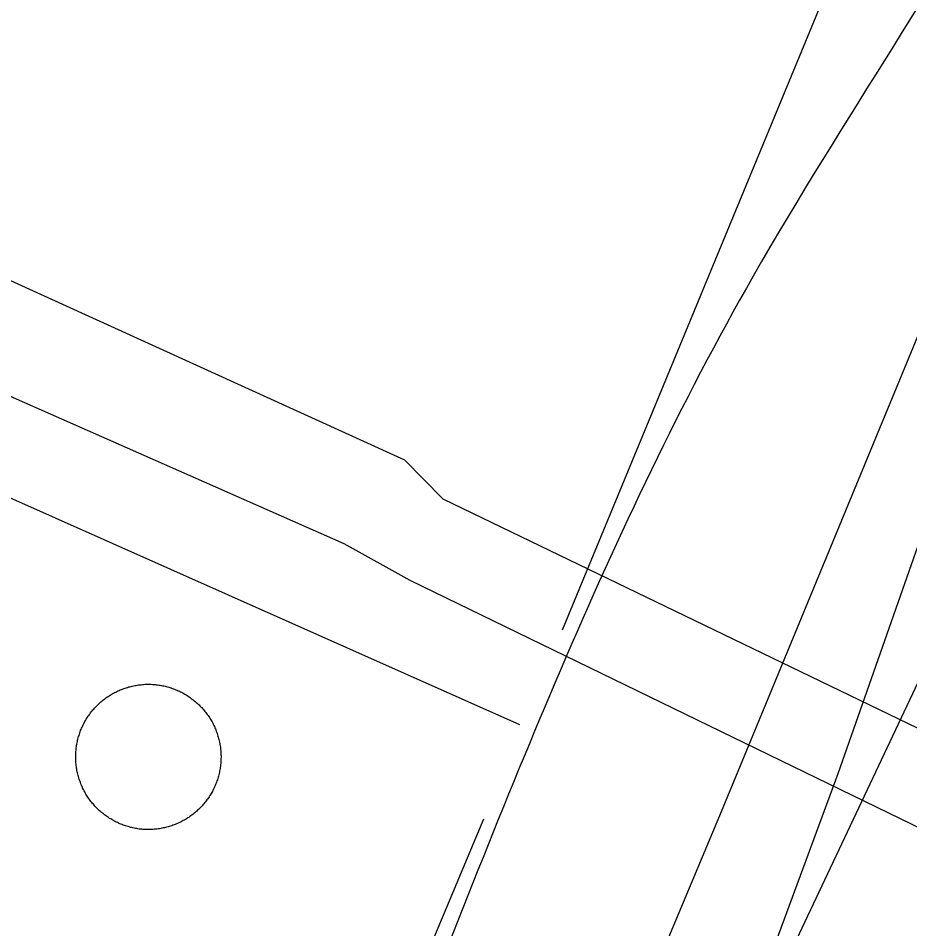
# Model space of a CAD drawing. Extents: x 3683613 to 3738215, y 469626 to 495384.
# Drawn here: x 3700672.2 to 3700795.9, y 478880.3 to 479006.7 of the extents above; entities that cross this region are included whole.
import ezdxf

# ---------------------------------------------------------------- set-up
doc = ezdxf.new("R2010")
doc.units = 0
for name, color, linetype in [('V-DOMW-TANK', 7, 'Continuous'), ('V-RAIL-TRAK', 7, 'Continuous'), ('V-ROAD-CNTR', 7, 'Continuous'), ('V-UTIL-LINE', 7, 'Continuous')]:
    doc.layers.add(name, color=color, linetype=linetype)

msp = doc.modelspace()

# ---------------------------------------------------------------- linework, layer by layer
at = {"layer": 'V-DOMW-TANK'}
for points in [[(3700681.42, 478909.07), (3700681.51, 478909.22), (3700681.6, 478909.37), (3700681.69, 478909.52), (3700681.79, 478909.67), (3700681.88, 478909.82), (3700681.98, 478909.96), (3700682.09, 478910.1), (3700682.19, 478910.24), (3700682.3, 478910.38), (3700682.41, 478910.52), (3700682.52, 478910.66), (3700682.64, 478910.79), (3700682.75, 478910.92), (3700682.87, 478911.05), (3700683, 478911.18), (3700683.12, 478911.3), (3700683.25, 478911.42), (3700683.37, 478911.55), (3700683.5, 478911.67), (3700683.64, 478911.78), (3700683.77, 478911.89), (3700683.91, 478912.01), (3700684.04, 478912.11), (3700684.19, 478912.22), (3700684.33, 478912.33), (3700684.47, 478912.43), (3700684.62, 478912.53), (3700684.76, 478912.62), (3700684.91, 478912.72), (3700685.06, 478912.81), (3700685.21, 478912.9), (3700685.37, 478912.98), (3700685.52, 478913.07), (3700685.68, 478913.15), (3700685.84, 478913.22), (3700686, 478913.3), (3700686.16, 478913.37), (3700686.32, 478913.44), (3700686.48, 478913.51), (3700686.65, 478913.57), (3700686.81, 478913.63), (3700686.98, 478913.69), (3700687.14, 478913.75), (3700687.31, 478913.8), (3700687.48, 478913.85), (3700687.65, 478913.89), (3700687.82, 478913.94), (3700687.99, 478913.98), (3700688.16, 478914.01), (3700688.34, 478914.05), (3700688.51, 478914.08), (3700688.68, 478914.11), (3700688.86, 478914.13), (3700689.04, 478914.16), (3700689.21, 478914.17), (3700689.39, 478914.19), (3700689.56, 478914.21), (3700689.73, 478914.22), (3700689.91, 478914.22), (3700690.09, 478914.23)], [(3700690.09, 478914.23), (3700690.26, 478914.23), (3700690.44, 478914.22), (3700690.62, 478914.22), (3700690.79, 478914.21), (3700690.97, 478914.2), (3700691.14, 478914.18), (3700691.32, 478914.17), (3700691.49, 478914.15), (3700691.67, 478914.12), (3700691.84, 478914.09), (3700692.02, 478914.07), (3700692.19, 478914.03), (3700692.36, 478914), (3700692.53, 478913.96), (3700692.7, 478913.92), (3700692.87, 478913.87), (3700693.04, 478913.82), (3700693.21, 478913.77), (3700693.38, 478913.72), (3700693.54, 478913.66), (3700693.71, 478913.6), (3700693.87, 478913.54), (3700694.04, 478913.47), (3700694.2, 478913.41), (3700694.36, 478913.34), (3700694.52, 478913.26), (3700694.68, 478913.18), (3700694.84, 478913.11), (3700694.99, 478913.03), (3700695.15, 478912.94), (3700695.3, 478912.85), (3700695.45, 478912.76), (3700695.6, 478912.67), (3700695.75, 478912.57), (3700695.9, 478912.48), (3700696.04, 478912.38), (3700696.18, 478912.27), (3700696.32, 478912.17), (3700696.46, 478912.06), (3700696.6, 478911.95), (3700696.73, 478911.84), (3700696.87, 478911.72), (3700697, 478911.61), (3700697.13, 478911.48), (3700697.26, 478911.36), (3700697.38, 478911.24), (3700697.5, 478911.11), (3700697.63, 478910.98), (3700697.75, 478910.86), (3700697.86, 478910.72), (3700697.97, 478910.59), (3700698.08, 478910.45), (3700698.19, 478910.31), (3700698.3, 478910.17), (3700698.4, 478910.03), (3700698.5, 478909.89), (3700698.6, 478909.74), (3700698.7, 478909.6), (3700698.79, 478909.45), (3700698.89, 478909.3), (3700698.98, 478909.14), (3700699.06, 478908.99), (3700699.15, 478908.84), (3700699.23, 478908.68), (3700699.3, 478908.52), (3700699.38, 478908.36), (3700699.45, 478908.2), (3700699.52, 478908.04), (3700699.59, 478907.88), (3700699.65, 478907.71), (3700699.71, 478907.55), (3700699.77, 478907.38), (3700699.83, 478907.22), (3700699.88, 478907.04), (3700699.93, 478906.88), (3700699.97, 478906.71), (3700700.02, 478906.54), (3700700.06, 478906.36), (3700700.09, 478906.19), (3700700.13, 478906.02), (3700700.16, 478905.85), (3700700.19, 478905.67), (3700700.21, 478905.5), (3700700.24, 478905.32), (3700700.25, 478905.15), (3700700.27, 478904.97), (3700700.28, 478904.8), (3700700.3, 478904.62), (3700700.3, 478904.45), (3700700.31, 478904.27), (3700700.31, 478904.1), (3700700.3, 478903.92), (3700700.3, 478903.74), (3700700.29, 478903.57), (3700700.28, 478903.39), (3700700.26, 478903.21), (3700700.25, 478903.04), (3700700.23, 478902.87), (3700700.2, 478902.69), (3700700.17, 478902.52)], [(3700686.89, 478894.62), (3700686.73, 478894.68), (3700686.56, 478894.74), (3700686.4, 478894.81), (3700686.24, 478894.87), (3700686.08, 478894.94), (3700685.92, 478895.02), (3700685.76, 478895.09), (3700685.6, 478895.17), (3700685.44, 478895.25), (3700685.29, 478895.34), (3700685.14, 478895.43), (3700684.99, 478895.52), (3700684.84, 478895.61), (3700684.69, 478895.71), (3700684.54, 478895.8), (3700684.4, 478895.9), (3700684.25, 478896.01), (3700684.11, 478896.11), (3700683.97, 478896.22), (3700683.84, 478896.33), (3700683.7, 478896.44), (3700683.57, 478896.56), (3700683.44, 478896.67), (3700683.31, 478896.79), (3700683.18, 478896.92), (3700683.06, 478897.04), (3700682.93, 478897.17), (3700682.81, 478897.29), (3700682.69, 478897.42), (3700682.58, 478897.56), (3700682.46, 478897.69), (3700682.35, 478897.83), (3700682.24, 478897.96), (3700682.14, 478898.1), (3700682.03, 478898.25), (3700681.93, 478898.39), (3700681.83, 478898.54), (3700681.74, 478898.68), (3700681.64, 478898.83), (3700681.55, 478898.98), (3700681.46, 478899.14), (3700681.38, 478899.29), (3700681.29, 478899.44), (3700681.21, 478899.6), (3700681.13, 478899.76), (3700681.06, 478899.92), (3700680.99, 478900.08), (3700680.92, 478900.24), (3700680.85, 478900.4), (3700680.79, 478900.57), (3700680.73, 478900.73), (3700680.67, 478900.9), (3700680.62, 478901.07), (3700680.56, 478901.23), (3700680.51, 478901.4), (3700680.47, 478901.57), (3700680.42, 478901.74), (3700680.38, 478901.91), (3700680.35, 478902.09), (3700680.31, 478902.26), (3700680.28, 478902.43), (3700680.25, 478902.6), (3700680.22, 478902.78), (3700680.2, 478902.96), (3700680.18, 478903.13), (3700680.17, 478903.3), (3700680.16, 478903.48), (3700680.14, 478903.66), (3700680.14, 478903.83), (3700680.13, 478904.01), (3700680.13, 478904.18), (3700680.14, 478904.36), (3700680.14, 478904.54), (3700680.15, 478904.71), (3700680.16, 478904.89), (3700680.18, 478905.06), (3700680.19, 478905.24), (3700680.21, 478905.41), (3700680.24, 478905.59), (3700680.26, 478905.76), (3700680.29, 478905.93), (3700680.33, 478906.1), (3700680.36, 478906.28), (3700680.4, 478906.45), (3700680.44, 478906.62), (3700680.49, 478906.79), (3700680.54, 478906.96), (3700680.59, 478907.13), (3700680.64, 478907.3), (3700680.7, 478907.47), (3700680.76, 478907.63), (3700680.82, 478907.79), (3700680.88, 478907.96), (3700680.95, 478908.12), (3700681.02, 478908.28), (3700681.1, 478908.44), (3700681.17, 478908.6), (3700681.25, 478908.76), (3700681.33, 478908.91), (3700681.42, 478909.07)], [(3700700.17, 478902.52), (3700700.15, 478902.35), (3700700.11, 478902.17), (3700700.08, 478902), (3700700.04, 478901.83), (3700700, 478901.66), (3700699.95, 478901.49), (3700699.9, 478901.32), (3700699.85, 478901.15), (3700699.8, 478900.98), (3700699.74, 478900.81), (3700699.68, 478900.65), (3700699.62, 478900.48), (3700699.55, 478900.32), (3700699.49, 478900.16), (3700699.42, 478900), (3700699.34, 478899.84), (3700699.26, 478899.68), (3700699.19, 478899.52), (3700699.1, 478899.36), (3700699.02, 478899.21), (3700698.93, 478899.06), (3700698.84, 478898.91), (3700698.75, 478898.76), (3700698.66, 478898.61), (3700698.56, 478898.46), (3700698.46, 478898.32), (3700698.35, 478898.17), (3700698.25, 478898.03), (3700698.14, 478897.89), (3700698.03, 478897.76), (3700697.92, 478897.62), (3700697.8, 478897.49), (3700697.69, 478897.36), (3700697.56, 478897.23), (3700697.44, 478897.1), (3700697.32, 478896.98), (3700697.19, 478896.85), (3700697.06, 478896.73), (3700696.94, 478896.61), (3700696.8, 478896.5), (3700696.67, 478896.39), (3700696.53, 478896.27), (3700696.39, 478896.16), (3700696.25, 478896.05), (3700696.11, 478895.95), (3700695.97, 478895.85), (3700695.82, 478895.75), (3700695.67, 478895.66), (3700695.53, 478895.56), (3700695.37, 478895.47), (3700695.22, 478895.38), (3700695.07, 478895.29), (3700694.91, 478895.21), (3700694.76, 478895.13), (3700694.6, 478895.05), (3700694.44, 478894.98), (3700694.28, 478894.91), (3700694.12, 478894.84), (3700693.96, 478894.77), (3700693.79, 478894.71), (3700693.63, 478894.65), (3700693.46, 478894.59), (3700693.29, 478894.53), (3700693.12, 478894.48), (3700692.96, 478894.43), (3700692.79, 478894.39), (3700692.62, 478894.34), (3700692.45, 478894.3), (3700692.27, 478894.27), (3700692.1, 478894.23), (3700691.93, 478894.2), (3700691.75, 478894.17), (3700691.58, 478894.14), (3700691.4, 478894.12), (3700691.23, 478894.1), (3700691.05, 478894.09), (3700690.88, 478894.08), (3700690.7, 478894.07), (3700690.53, 478894.06), (3700690.35, 478894.05), (3700690.18, 478894.05), (3700690, 478894.06), (3700689.82, 478894.06), (3700689.65, 478894.07), (3700689.47, 478894.08), (3700689.29, 478894.1), (3700689.12, 478894.11), (3700688.95, 478894.13), (3700688.77, 478894.16), (3700688.6, 478894.18), (3700688.42, 478894.21), (3700688.25, 478894.25), (3700688.08, 478894.28), (3700687.91, 478894.32), (3700687.74, 478894.36), (3700687.57, 478894.41), (3700687.4, 478894.46), (3700687.23, 478894.51), (3700687.06, 478894.56), (3700686.89, 478894.62)]]:
    msp.add_lwpolyline(points, dxfattribs=at)
at = {"layer": 'V-RAIL-TRAK'}
for points in [[(3700767.63, 478852.07), (3700785.98, 478901.86), (3700806.95, 478961.61), (3700844.68, 479066.45), (3700854.2, 479089.01), (3700867.91, 479121.54), (3700978.82, 479357.56)], [(3700396.54, 478003.92), (3700416.58, 478071.64), (3700426.07, 478103.7), (3700460.6, 478201.06), (3700470.75, 478224.6), (3700479.16, 478241.33), (3700511.27, 478305.24), (3700587.88, 478469.51), (3700596.55, 478487.7), (3700597.52, 478489.73), (3700657.84, 478614.96), (3700718.62, 478746.53), (3700767.63, 478852.07), (3700811.3, 478944.6), (3700863.78, 479058.43), (3700874.44, 479079.69), (3700875.59, 479081.99), (3700922.18, 479182.54), (3700998.51, 479346.53)]]:
    msp.add_lwpolyline(points, dxfattribs=at)
at = {"layer": 'V-ROAD-CNTR'}
msp.add_line((3700667.7, 478941.61), (3700741.75, 478908.65), dxfattribs=at)
for points in [[(3700747.71, 478921.79), (3700816.69, 479088.79)], [(3700592.3, 478506.11), (3700718.69, 478774.62), (3700769.76, 478896.58), (3700844.41, 479077.34)], [(3700565.17, 478518.92), (3700691.27, 478786.81), (3700736.8, 478895.54)]]:
    msp.add_lwpolyline(points, dxfattribs=at)
msp.add_spline([(3701000.46, 478961.97), (3700998.15, 479020.49), (3700975.74, 479052.4), (3700904.77, 479073.13), (3700875.58, 479079.54), (3700847.93, 479086.74), (3700835.72, 479075.96), (3700812.34, 479034.7), (3700774.17, 478970.89), (3700724.84, 478860.21), (3700480.15, 478308.89)], degree=3, dxfattribs=at)
at = {"layer": 'V-UTIL-LINE'}
for points in [[(3700571.33, 479196.02), (3700549.9, 479152.58), (3700504.81, 479046.98), (3700571.48, 479015.68), (3700725.79, 478945.39), (3700731.09, 478939.96), (3700845.35, 478884.82)], [(3700509.99, 478902.72), (3700519.97, 478896.52), (3700524.1, 478896.3), (3700627.03, 478845.14), (3700629.46, 478848.74), (3700684.2, 478824.99), (3700681.8, 478819.18), (3700630.37, 478715.42), (3700647.25, 478707.39), (3700651.01, 478714.04), (3700727.05, 478680.67), (3700778.1, 478792.12), (3700806.85, 478780.4), (3700844.42, 478871.34), (3700726.56, 478928.63), (3700717.42, 478933.74), (3700562.58, 479002.1)]]:
    msp.add_lwpolyline(points, dxfattribs=at)

doc.saveas('drawing.dxf')
